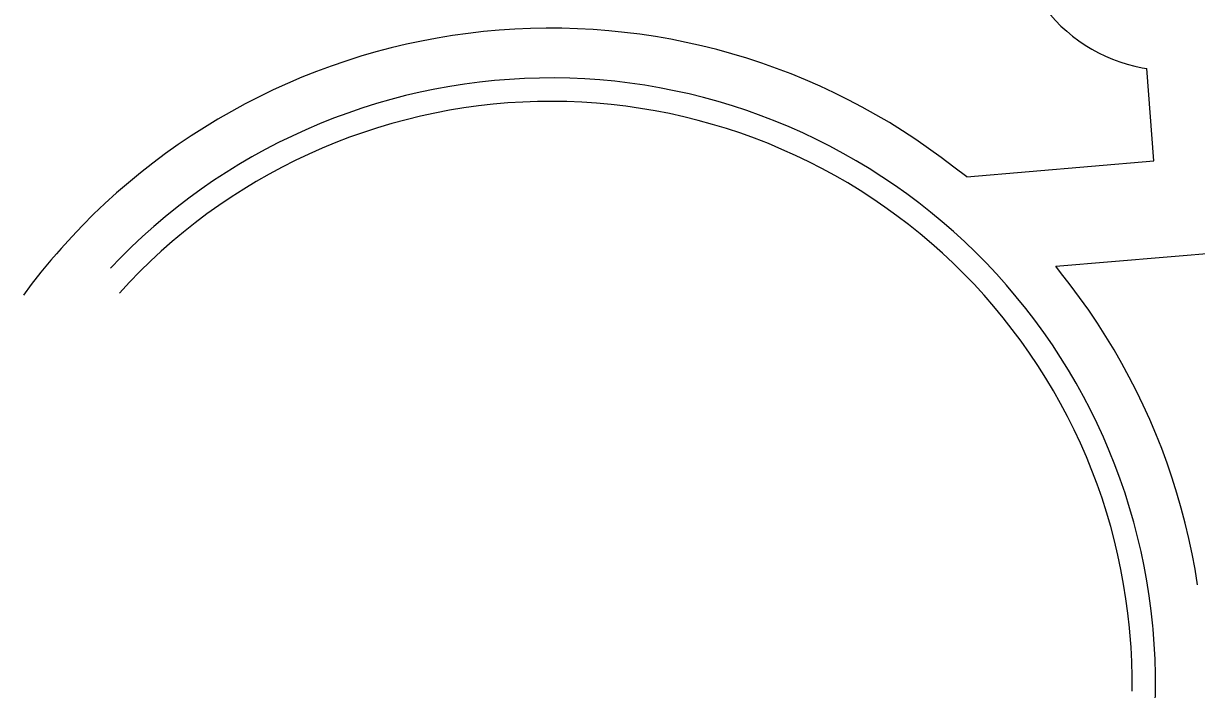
# Model space of a CAD drawing. Extents: x -539515 to -538098, y -1182060 to -1180157.
# Drawn here: x -539365.98 to -539340.97, y -1181201.2 to -1181187.01 of the extents above; entities that cross this region are included whole.
import ezdxf

# ---------------------------------------------------------------- set-up
doc = ezdxf.new("R2010")
doc.units = 0
doc.layers.add('Vrstva 11', color=7, linetype='Continuous')
doc.layers.add('Vrstva 5', color=7, linetype='Continuous')

msp = doc.modelspace()

# ---------------------------------------------------------------- linework, layer by layer
at = {"layer": 'Vrstva 11'}
for p, q in [((-539341.88, -1181189.94), (-539342.03, -1181187.97)), ((-539345.87, -1181190.28), (-539341.88, -1181189.94)), ((-539343.97, -1181192.18), (-539327.97, -1181190.85))]:
    msp.add_line(p, q, dxfattribs=at)
for points in [[(-539344.73, -1181185.687), (-539344.675, -1181185.842), (-539344.612, -1181185.994), (-539344.541, -1181186.143), (-539344.464, -1181186.288), (-539344.38, -1181186.429), (-539344.289, -1181186.566), (-539344.191, -1181186.699), (-539344.087, -1181186.826), (-539343.977, -1181186.949), (-539343.861, -1181187.066), (-539343.739, -1181187.177), (-539343.613, -1181187.282), (-539343.481, -1181187.38), (-539343.345, -1181187.473), (-539343.204, -1181187.558), (-539343.06, -1181187.637), (-539342.911, -1181187.708), (-539342.76, -1181187.772), (-539342.605, -1181187.829), (-539342.448, -1181187.878), (-539342.289, -1181187.92), (-539342.128, -1181187.953), (-539342.03, -1181187.97)], [(-539354.834, -1181187.111), (-539355.168, -1181187.118), (-539355.501, -1181187.132), (-539355.835, -1181187.154), (-539356.167, -1181187.184), (-539356.499, -1181187.223), (-539356.83, -1181187.269), (-539357.16, -1181187.323), (-539357.488, -1181187.385), (-539357.814, -1181187.454), (-539358.139, -1181187.532), (-539358.462, -1181187.617), (-539358.783, -1181187.71), (-539359.102, -1181187.811), (-539359.418, -1181187.919), (-539359.731, -1181188.035), (-539360.041, -1181188.158), (-539360.349, -1181188.289), (-539360.653, -1181188.427), (-539360.954, -1181188.572), (-539361.251, -1181188.725), (-539361.544, -1181188.884), (-539361.834, -1181189.051), (-539362.12, -1181189.224), (-539362.401, -1181189.404), (-539362.678, -1181189.591), (-539362.95, -1181189.784), (-539363.218, -1181189.984), (-539363.481, -1181190.191), (-539363.738, -1181190.403)], [(-539345.87, -1181190.28), (-539346.146, -1181190.072), (-539346.411, -1181189.87), (-539346.681, -1181189.674), (-539346.956, -1181189.484), (-539347.236, -1181189.301), (-539347.519, -1181189.124), (-539347.807, -1181188.955), (-539348.099, -1181188.793), (-539348.395, -1181188.637), (-539348.694, -1181188.489), (-539348.997, -1181188.348), (-539349.303, -1181188.214), (-539349.612, -1181188.087), (-539349.924, -1181187.968), (-539350.239, -1181187.857), (-539350.556, -1181187.753), (-539350.876, -1181187.656), (-539351.198, -1181187.568), (-539351.522, -1181187.487), (-539351.848, -1181187.414), (-539352.176, -1181187.348), (-539352.505, -1181187.291), (-539352.835, -1181187.241), (-539353.167, -1181187.2), (-539353.499, -1181187.166), (-539353.832, -1181187.14), (-539354.166, -1181187.123), (-539354.5, -1181187.113), (-539354.834, -1181187.111)], [(-539363.738, -1181190.403), (-539363.991, -1181190.622)], [(-539363.991, -1181190.622), (-539364.238, -1181190.846), (-539364.48, -1181191.077), (-539364.716, -1181191.313), (-539364.947, -1181191.555), (-539365.171, -1181191.802), (-539365.27, -1181191.92), (-539365.39, -1181192.054), (-539365.603, -1181192.312), (-539365.809, -1181192.575), (-539365.976, -1181192.797)], [(-539341.002, -1181198.639), (-539341.064, -1181198.311), (-539341.134, -1181197.984), (-539341.211, -1181197.659), (-539341.297, -1181197.336), (-539341.39, -1181197.016), (-539341.49, -1181196.697), (-539341.599, -1181196.381), (-539341.714, -1181196.068), (-539341.838, -1181195.757), (-539341.968, -1181195.45), (-539342.106, -1181195.146), (-539342.251, -1181194.845), (-539342.404, -1181194.548), (-539342.563, -1181194.254), (-539342.73, -1181193.964), (-539342.903, -1181193.679), (-539343.083, -1181193.398), (-539343.27, -1181193.121), (-539343.463, -1181192.848), (-539343.663, -1181192.581), (-539343.869, -1181192.318), (-539343.97, -1181192.18)], [(-539340.948, -1181198.969), (-539341.002, -1181198.639)]]:
    msp.add_lwpolyline(points, dxfattribs=at)
at = {"layer": 'Vrstva 5'}
for p, q in [((-539355.295, -1181188.183), (-539355.616, -1181188.201)), ((-539354.974, -1181188.173), (-539355.295, -1181188.183)), ((-539354.653, -1181188.171), (-539354.974, -1181188.173)), ((-539354.332, -1181188.177), (-539354.653, -1181188.171)), ((-539354.011, -1181188.191), (-539354.332, -1181188.177)), ((-539357.207, -1181188.41), (-539357.522, -1181188.475)), ((-539356.891, -1181188.352), (-539357.207, -1181188.41)), ((-539356.574, -1181188.302), (-539356.891, -1181188.352)), ((-539356.255, -1181188.261), (-539356.574, -1181188.302)), ((-539355.936, -1181188.227), (-539356.255, -1181188.261)), ((-539355.616, -1181188.201), (-539355.936, -1181188.227)), ((-539353.691, -1181188.213), (-539354.011, -1181188.191)), ((-539353.371, -1181188.243), (-539353.691, -1181188.213)), ((-539353.052, -1181188.281), (-539353.371, -1181188.243)), ((-539352.734, -1181188.327), (-539353.052, -1181188.281)), ((-539352.418, -1181188.381), (-539352.734, -1181188.327)), ((-539352.103, -1181188.443), (-539352.418, -1181188.381)), ((-539358.145, -1181188.629), (-539358.454, -1181188.718)), ((-539357.834, -1181188.548), (-539358.145, -1181188.629)), ((-539357.522, -1181188.475), (-539357.834, -1181188.548)), ((-539355.335, -1181188.685), (-539355.649, -1181188.704)), ((-539355.02, -1181188.674), (-539355.335, -1181188.685)), ((-539354.705, -1181188.671), (-539355.02, -1181188.674)), ((-539354.391, -1181188.676), (-539354.705, -1181188.671)), ((-539354.076, -1181188.688), (-539354.391, -1181188.676)), ((-539353.762, -1181188.709), (-539354.076, -1181188.688)), ((-539351.789, -1181188.512), (-539352.103, -1181188.443)), ((-539351.477, -1181188.589), (-539351.789, -1181188.512)), ((-539351.168, -1181188.674), (-539351.477, -1181188.589)), ((-539350.86, -1181188.767), (-539351.168, -1181188.674)), ((-539359.064, -1181188.919), (-539359.365, -1181189.03)), ((-539358.76, -1181188.815), (-539359.064, -1181188.919)), ((-539358.454, -1181188.718), (-539358.76, -1181188.815)), ((-539357.208, -1181188.92), (-539357.515, -1181188.986)), ((-539356.898, -1181188.861), (-539357.208, -1181188.92)), ((-539356.588, -1181188.81), (-539356.898, -1181188.861)), ((-539356.276, -1181188.767), (-539356.588, -1181188.81)), ((-539355.963, -1181188.732), (-539356.276, -1181188.767)), ((-539355.649, -1181188.704), (-539355.963, -1181188.732)), ((-539353.448, -1181188.738), (-539353.762, -1181188.709)), ((-539353.136, -1181188.775), (-539353.448, -1181188.738)), ((-539352.824, -1181188.819), (-539353.136, -1181188.775)), ((-539352.513, -1181188.872), (-539352.824, -1181188.819)), ((-539352.204, -1181188.932), (-539352.513, -1181188.872)), ((-539351.897, -1181189), (-539352.204, -1181188.932)), ((-539350.555, -1181188.868), (-539350.86, -1181188.767)), ((-539350.253, -1181188.976), (-539350.555, -1181188.868)), ((-539359.663, -1181189.149), (-539359.958, -1181189.276)), ((-539359.365, -1181189.03), (-539359.663, -1181189.149)), ((-539358.125, -1181189.143), (-539358.427, -1181189.233)), ((-539357.821, -1181189.061), (-539358.125, -1181189.143)), ((-539357.515, -1181188.986), (-539357.821, -1181189.061)), ((-539351.592, -1181189.076), (-539351.897, -1181189)), ((-539351.288, -1181189.16), (-539351.592, -1181189.076)), ((-539350.987, -1181189.252), (-539351.288, -1181189.16)), ((-539349.953, -1181189.091), (-539350.253, -1181188.976)), ((-539349.656, -1181189.214), (-539349.953, -1181189.091)), ((-539360.25, -1181189.409), (-539360.539, -1181189.55)), ((-539359.958, -1181189.276), (-539360.25, -1181189.409)), ((-539359.023, -1181189.436), (-539359.317, -1181189.548)), ((-539358.726, -1181189.331), (-539359.023, -1181189.436)), ((-539358.427, -1181189.233), (-539358.726, -1181189.331)), ((-539350.688, -1181189.351), (-539350.987, -1181189.252)), ((-539350.392, -1181189.457), (-539350.688, -1181189.351)), ((-539349.363, -1181189.344), (-539349.656, -1181189.214)), ((-539349.073, -1181189.481), (-539349.363, -1181189.344)), ((-539360.539, -1181189.55), (-539360.824, -1181189.698)), ((-539359.608, -1181189.669), (-539359.896, -1181189.796)), ((-539359.317, -1181189.548), (-539359.608, -1181189.669)), ((-539350.098, -1181189.571), (-539350.392, -1181189.457)), ((-539349.808, -1181189.693), (-539350.098, -1181189.571)), ((-539348.786, -1181189.626), (-539349.073, -1181189.481)), ((-539348.503, -1181189.778), (-539348.786, -1181189.626)), ((-539361.105, -1181189.854), (-539361.382, -1181190.016)), ((-539360.824, -1181189.698), (-539361.105, -1181189.854)), ((-539360.181, -1181189.931), (-539360.462, -1181190.073)), ((-539359.896, -1181189.796), (-539360.181, -1181189.931)), ((-539349.52, -1181189.822), (-539349.808, -1181189.693)), ((-539349.237, -1181189.958), (-539349.52, -1181189.822)), ((-539348.224, -1181189.937), (-539348.503, -1181189.778)), ((-539347.949, -1181190.102), (-539348.224, -1181189.937)), ((-539361.655, -1181190.185), (-539361.924, -1181190.36)), ((-539361.382, -1181190.016), (-539361.655, -1181190.185)), ((-539360.462, -1181190.073), (-539360.739, -1181190.222)), ((-539348.956, -1181190.101), (-539349.237, -1181189.958)), ((-539348.68, -1181190.252), (-539348.956, -1181190.101)), ((-539347.678, -1181190.275), (-539347.949, -1181190.102)), ((-539361.924, -1181190.36), (-539362.189, -1181190.543)), ((-539361.013, -1181190.378), (-539361.282, -1181190.54)), ((-539360.739, -1181190.222), (-539361.013, -1181190.378)), ((-539348.407, -1181190.409), (-539348.68, -1181190.252)), ((-539348.138, -1181190.573), (-539348.407, -1181190.409)), ((-539347.411, -1181190.454), (-539347.678, -1181190.275)), ((-539362.189, -1181190.543), (-539362.448, -1181190.732)), ((-539361.282, -1181190.54), (-539361.547, -1181190.71)), ((-539347.874, -1181190.744), (-539348.138, -1181190.573)), ((-539347.149, -1181190.64), (-539347.411, -1181190.454)), ((-539346.892, -1181190.832), (-539347.149, -1181190.64)), ((-539362.703, -1181190.927), (-539362.953, -1181191.128)), ((-539362.448, -1181190.732), (-539362.703, -1181190.927)), ((-539361.808, -1181190.887), (-539362.064, -1181191.069)), ((-539361.547, -1181190.71), (-539361.808, -1181190.887)), ((-539347.614, -1181190.922), (-539347.874, -1181190.744)), ((-539347.359, -1181191.106), (-539347.614, -1181190.922)), ((-539346.64, -1181191.031), (-539346.892, -1181190.832)), ((-539362.953, -1181191.128), (-539363.198, -1181191.336)), ((-539362.064, -1181191.069), (-539362.316, -1181191.259)), ((-539347.108, -1181191.297), (-539347.359, -1181191.106)), ((-539346.392, -1181191.235), (-539346.64, -1181191.031)), ((-539363.198, -1181191.336), (-539363.438, -1181191.55)), ((-539362.316, -1181191.259), (-539362.562, -1181191.455)), ((-539346.862, -1181191.494), (-539347.108, -1181191.297)), ((-539346.15, -1181191.446), (-539346.392, -1181191.235)), ((-539363.438, -1181191.55), (-539363.672, -1181191.77)), ((-539362.804, -1181191.657), (-539363.04, -1181191.865)), ((-539362.562, -1181191.455), (-539362.804, -1181191.657)), ((-539346.622, -1181191.697), (-539346.862, -1181191.494)), ((-539345.913, -1181191.663), (-539346.15, -1181191.446)), ((-539345.682, -1181191.886), (-539345.913, -1181191.663)), ((-539363.672, -1181191.77), (-539363.901, -1181191.995)), ((-539363.04, -1181191.865), (-539363.271, -1181192.078)), ((-539346.387, -1181191.906), (-539346.622, -1181191.697)), ((-539346.157, -1181192.121), (-539346.387, -1181191.906)), ((-539345.456, -1181192.114), (-539345.682, -1181191.886)), ((-539363.901, -1181191.995), (-539364.124, -1181192.226)), ((-539363.271, -1181192.078), (-539363.497, -1181192.298)), ((-539345.932, -1181192.342), (-539346.157, -1181192.121)), ((-539345.236, -1181192.348), (-539345.456, -1181192.114)), ((-539363.497, -1181192.298), (-539363.717, -1181192.524)), ((-539345.713, -1181192.569), (-539345.932, -1181192.342)), ((-539345.022, -1181192.587), (-539345.236, -1181192.348)), ((-539363.717, -1181192.524), (-539363.931, -1181192.754)), ((-539345.501, -1181192.801), (-539345.713, -1181192.569)), ((-539344.814, -1181192.832), (-539345.022, -1181192.587)), ((-539345.294, -1181193.038), (-539345.501, -1181192.801)), ((-539344.612, -1181193.082), (-539344.814, -1181192.832)), ((-539345.093, -1181193.28), (-539345.294, -1181193.038)), ((-539344.416, -1181193.336), (-539344.612, -1181193.082)), ((-539344.898, -1181193.528), (-539345.093, -1181193.28)), ((-539344.227, -1181193.596), (-539344.416, -1181193.336)), ((-539344.71, -1181193.78), (-539344.898, -1181193.528)), ((-539344.044, -1181193.86), (-539344.227, -1181193.596)), ((-539344.528, -1181194.037), (-539344.71, -1181193.78)), ((-539343.868, -1181194.128), (-539344.044, -1181193.86)), ((-539344.353, -1181194.299), (-539344.528, -1181194.037)), ((-539343.699, -1181194.401), (-539343.868, -1181194.128)), ((-539344.184, -1181194.565), (-539344.353, -1181194.299)), ((-539343.536, -1181194.678), (-539343.699, -1181194.401)), ((-539344.023, -1181194.835), (-539344.184, -1181194.565)), ((-539343.381, -1181194.959), (-539343.536, -1181194.678)), ((-539343.868, -1181195.109), (-539344.023, -1181194.835)), ((-539343.72, -1181195.387), (-539343.868, -1181195.109)), ((-539343.232, -1181195.244), (-539343.381, -1181194.959)), ((-539343.58, -1181195.669), (-539343.72, -1181195.387)), ((-539343.091, -1181195.532), (-539343.232, -1181195.244)), ((-539343.446, -1181195.954), (-539343.58, -1181195.669)), ((-539342.957, -1181195.824), (-539343.091, -1181195.532)), ((-539342.83, -1181196.119), (-539342.957, -1181195.824)), ((-539343.32, -1181196.243), (-539343.446, -1181195.954)), ((-539342.71, -1181196.417), (-539342.83, -1181196.119)), ((-539343.201, -1181196.534), (-539343.32, -1181196.243)), ((-539342.598, -1181196.718), (-539342.71, -1181196.417)), ((-539343.09, -1181196.829), (-539343.201, -1181196.534)), ((-539342.986, -1181197.126), (-539343.09, -1181196.829)), ((-539342.494, -1181197.022), (-539342.598, -1181196.718)), ((-539342.89, -1181197.426), (-539342.986, -1181197.126)), ((-539342.397, -1181197.328), (-539342.494, -1181197.022)), ((-539342.801, -1181197.728), (-539342.89, -1181197.426)), ((-539342.308, -1181197.637), (-539342.397, -1181197.328)), ((-539342.226, -1181197.947), (-539342.308, -1181197.637)), ((-539342.72, -1181198.032), (-539342.801, -1181197.728)), ((-539342.647, -1181198.339), (-539342.72, -1181198.032)), ((-539342.153, -1181198.26), (-539342.226, -1181197.947)), ((-539342.582, -1181198.647), (-539342.647, -1181198.339)), ((-539342.087, -1181198.574), (-539342.153, -1181198.26)), ((-539342.525, -1181198.956), (-539342.582, -1181198.647)), ((-539342.029, -1181198.89), (-539342.087, -1181198.574)), ((-539341.978, -1181199.207), (-539342.029, -1181198.89)), ((-539342.475, -1181199.267), (-539342.525, -1181198.956)), ((-539342.433, -1181199.579), (-539342.475, -1181199.267)), ((-539341.936, -1181199.526), (-539341.978, -1181199.207)), ((-539342.4, -1181199.892), (-539342.433, -1181199.579)), ((-539341.902, -1181199.845), (-539341.936, -1181199.526))]:
    msp.add_line(p, q, dxfattribs=at)
for points in [[(-539342.391, -1181199.983), (-539342.4, -1181199.892)], [(-539341.895, -1181199.919), (-539341.902, -1181199.845)], [(-539341.871, -1181200.239), (-539341.895, -1181199.919)], [(-539342.368, -1181200.297), (-539342.391, -1181199.983)], [(-539342.352, -1181200.612), (-539342.368, -1181200.297)], [(-539341.854, -1181200.559), (-539341.871, -1181200.239)], [(-539342.345, -1181200.927), (-539342.352, -1181200.612)], [(-539341.845, -1181200.88), (-539341.854, -1181200.559)], [(-539342.345, -1181201.241), (-539342.345, -1181200.927)], [(-539341.845, -1181201.202), (-539341.845, -1181200.88)], [(-539341.852, -1181201.523), (-539341.845, -1181201.202)]]:
    msp.add_lwpolyline(points, dxfattribs=at)

doc.saveas('drawing.dxf')
